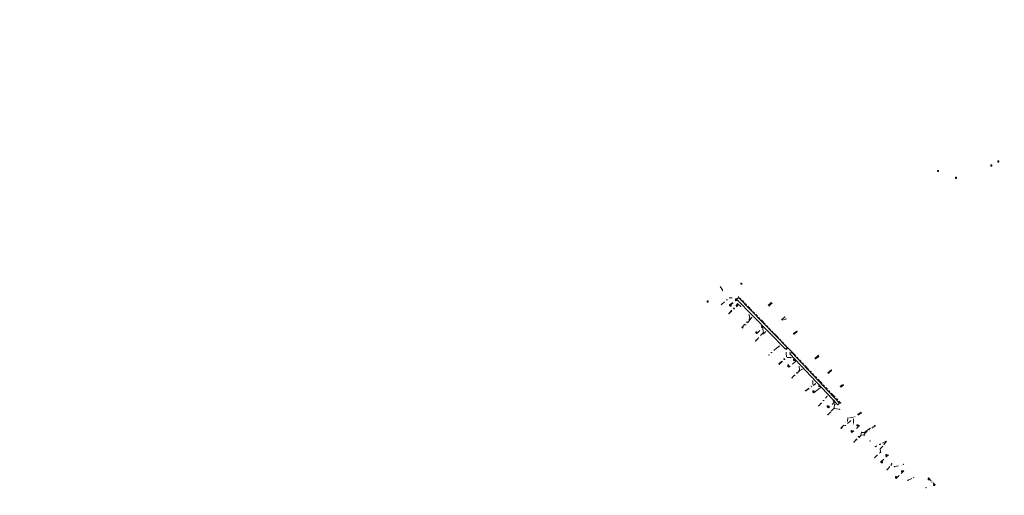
# Model space of a CAD drawing. Header units: inches. Extents: x 0 to 191500, y 0 to 342750.
# Tile 511 of 547: x 189129 to 189724, y 334642 to 334929. Entities that reach past the tile are written whole.
import ezdxf

# ---------------------------------------------------------------- set-up
doc = ezdxf.new("R2010")
doc.units = ezdxf.units.IN
doc.header["$MEASUREMENT"] = 0
for name, pattern in [('RI-DRAINAGE', [19.2, 6, -1.8, 1.8, -1.8, 2.4, -1.8, 1.8, -1.8]), ('RI-HWA_KOLKAANSLUITING', [4.3, 2.5, -1.8]), ('RI-VWA_HUISAANSLUITING', [6.1, 2.5, -1.8, 0, -1.8])]:
    doc.linetypes.add(name, pattern=pattern)
doc.layers.get('0').update_dxf_attribs({"lineweight": 20})
for name, color, linetype, lineweight in [('ECW', 150, 'Continuous', 20), ('N-WE-RI-DRAINAGE-G', 90, 'RI-DRAINAGE', 20), ('N-WE-RI-HWA_INFILTRATIE', 4, 'Continuous', 20), ('N-WE-RI-HWA_KOLK-S', 150, 'Continuous', 20), ('N-WE-RI-HWA_KOLKAANSLUITING_PVC_125-G', 150, 'RI-HWA_KOLKAANSLUITING', 20), ('N-WE-RI-INLAAT', 7, 'Continuous', 20), ('N-WE-RI-VWA_HUISAANSLUITING_PVC_160-G', 20, 'RI-VWA_HUISAANSLUITING', 20), ('N-WE-RI-VWA_RIOOLPUT_ONTSTOPPINGSPUT-G', 30, 'Continuous', 20)]:
    doc.layers.add(name, color=color, linetype=linetype, lineweight=lineweight)
picture_1 = doc.add_image_def('image1.ecw', size_in_pixel=(220000, 285000))

# ---------------------------------------------------------------- blocks, each defined once
blk = doc.blocks.new('A$C2C270354')
h = blk.add_hatch(color=256)
h.dxf.hatch_style = 1
edge = h.paths.add_edge_path()
edge.add_arc((0, 0), 0.1, 0, 360)
blk.add_circle((0, 0), 0.1)

msp = doc.modelspace()

# ---------------------------------------------------------------- linework, layer by layer
at = {"layer": 'N-WE-RI-DRAINAGE-G', "ltscale": 0.6}
for q in [(189563.26477, 334761.65048, 41.41957), (189625.05247, 334697.30577, 41.41957)]:
    msp.add_line((189595.39767, 334728.36095, 41.41957), q, dxfattribs=at)
at = {"layer": 'N-WE-RI-HWA_INFILTRATIE'}
for p, q in [((189562.10203, 334760.02449, 40.67593), (189563.20515, 334760.98876, 40.67963)), ((189591.58043, 334729.85919, 40.69597), (189562.10203, 334760.02449, 40.67593)), ((189592.6166, 334730.90856, 40.69335), (189563.20515, 334760.98876, 40.67963)), ((189623.3162, 334696.27323, 40.95654), (189594.37009, 334726.94796, 41.01051)), ((189624.37149, 334697.31426, 40.99158), (189595.47924, 334727.9443, 41.01155))]:
    msp.add_line(p, q, dxfattribs=at)
for points, elevation in [([(189592.6166, 334730.90856), (189591.58043, 334729.85919)], 40.69335), ([(189591.87374, 334730.19342), (189592.46711, 334729.57906)], 40.72099), ([(189592.0875, 334730.39238), (189592.67712, 334729.78189)], 40.69333), ([(189592.263, 334730.59625), (189592.86979, 334729.96798)], 40.71934), ([(189594.37009, 334726.94796), (189595.45434, 334727.9707)], 41.01051), ([(189624.37149, 334697.31426), (189623.3162, 334696.27323)], 40.99158)]:
    msp.add_lwpolyline(points, dxfattribs=dict(at, elevation=elevation))
at = {"layer": 'N-WE-RI-HWA_INFILTRATIE', "ltscale": 0.6, "const_width": 0.02, "flags": 128}
for points, elevation in [([(189593.77069, 334728.17459), (189594.67876, 334727.23438)], 41.03817), ([(189593.9807, 334728.37742), (189594.88877, 334727.43722)], 41.01051), ([(189594.17337, 334728.56351), (189595.08144, 334727.6233)], 41.03652)]:
    msp.add_lwpolyline(points, dxfattribs=dict(at, elevation=elevation))
at = {"layer": 'N-WE-RI-HWA_KOLK-S'}
for p, q in [((189715.72261, 334841.22527), (189715.72111, 334840.52882)), ((189715.72111, 334840.52882), (189716.41906, 334841.22377)), ((189715.72111, 334840.52882), (189716.41756, 334840.52732)), ((189715.72261, 334841.22527), (189716.41756, 334840.52732)), ((189716.41906, 334841.22377), (189715.72261, 334841.22527)), ((189716.41756, 334840.52732), (189716.41906, 334841.22377)), ((189719.95567, 334843.63197), (189719.95417, 334842.93552)), ((189719.95417, 334842.93552), (189720.65212, 334843.63048)), ((189719.95417, 334842.93552), (189720.65063, 334842.93402)), ((189719.95567, 334843.63197), (189720.65063, 334842.93402)), ((189720.65212, 334843.63048), (189719.95567, 334843.63197)), ((189720.65063, 334842.93402), (189720.65212, 334843.63048)), ((189683.55941, 334837.90971), (189683.55792, 334837.21325)), ((189683.55792, 334837.21325), (189684.25587, 334837.90821)), ((189683.55792, 334837.21325), (189684.25437, 334837.21176)), ((189683.55941, 334837.90971), (189684.25437, 334837.21176)), ((189684.25587, 334837.90821), (189683.55941, 334837.90971)), ((189684.25437, 334837.21176), (189684.25587, 334837.90821)), ((189694.38724, 334833.76258), (189694.38575, 334833.06613)), ((189694.38575, 334833.06613), (189695.08369, 334833.76109)), ((189694.38724, 334833.76258), (189695.0822, 334833.06463)), ((189695.08369, 334833.76109), (189694.38724, 334833.76258)), ((189695.0822, 334833.06463), (189695.08369, 334833.76109)), ((189694.38575, 334833.06613), (189695.0822, 334833.06463)), ((189564.65352, 334769.80597), (189564.65203, 334769.10952)), ((189564.65203, 334769.10952), (189565.34997, 334769.80448)), ((189564.65203, 334769.10952), (189565.34848, 334769.10803)), ((189564.65352, 334769.80597), (189565.34848, 334769.10803)), ((189565.34997, 334769.80448), (189564.65352, 334769.80597)), ((189565.34848, 334769.10803), (189565.34997, 334769.80448)), ((189544.27352, 334758.97997), (189544.27203, 334758.28352)), ((189544.27203, 334758.28352), (189544.96997, 334758.97848)), ((189544.27203, 334758.28352), (189544.96848, 334758.28203)), ((189544.27352, 334758.97997), (189544.96848, 334758.28203)), ((189544.96997, 334758.97848), (189544.27352, 334758.97997)), ((189544.96848, 334758.28203), (189544.96997, 334758.97848)), ((189557.85148, 334756.76288), (189557.84998, 334756.06643)), ((189557.84998, 334756.06643), (189558.54793, 334756.76139)), ((189557.84998, 334756.06643), (189558.54643, 334756.06493)), ((189557.85148, 334756.76288), (189558.54643, 334756.06493)), ((189558.54793, 334756.76139), (189557.85148, 334756.76288)), ((189558.19409, 334756.45732), (189558.1926, 334755.76087)), ((189558.1926, 334755.76087), (189558.89055, 334756.45583)), ((189558.19409, 334756.45732), (189558.88905, 334755.75937)), ((189558.89055, 334756.45583), (189558.19409, 334756.45732)), ((189558.54643, 334756.06493), (189558.54793, 334756.76139)), ((189558.88905, 334755.75937), (189558.89055, 334756.45583)), ((189561.51763, 334760.24003), (189561.51614, 334759.54358)), ((189561.51614, 334759.54358), (189562.21409, 334760.23853)), ((189561.51614, 334759.54358), (189562.21259, 334759.54208)), ((189561.51763, 334760.24003), (189562.21259, 334759.54208)), ((189562.21409, 334760.23853), (189561.51763, 334760.24003)), ((189561.82901, 334759.92403), (189561.82751, 334759.22758)), ((189561.82751, 334759.22758), (189562.52546, 334759.92253)), ((189561.82751, 334759.22758), (189562.52396, 334759.22608)), ((189561.82901, 334759.92403), (189562.52396, 334759.22608)), ((189562.52546, 334759.92253), (189561.82901, 334759.92403)), ((189562.21259, 334759.54208), (189562.21409, 334760.23853)), ((189562.52396, 334759.22608), (189562.52546, 334759.92253)), ((189558.1926, 334755.76087), (189558.88905, 334755.75937)), ((189573.66902, 334740.34793), (189573.66752, 334739.65148)), ((189573.66752, 334739.65148), (189574.36547, 334740.34643)), ((189573.66752, 334739.65148), (189574.36397, 334739.64998)), ((189573.66902, 334740.34793), (189574.36397, 334739.64998)), ((189574.36547, 334740.34643), (189573.66902, 334740.34793)), ((189574.36397, 334739.64998), (189574.36547, 334740.34643)), ((189577.16282, 334743.91346), (189577.16132, 334743.21701)), ((189577.16132, 334743.21701), (189577.85927, 334743.91197)), ((189577.16132, 334743.21701), (189577.85777, 334743.21551)), ((189577.16282, 334743.91346), (189577.85777, 334743.21551)), ((189577.85927, 334743.91197), (189577.16282, 334743.91346)), ((189577.85777, 334743.21551), (189577.85927, 334743.91197)), ((189593.03587, 334720.34794), (189593.03437, 334719.65149)), ((189593.03437, 334719.65149), (189593.73232, 334720.34644)), ((189593.03587, 334720.34794), (189593.73082, 334719.64999)), ((189593.73232, 334720.34644), (189593.03587, 334720.34794)), ((189593.73082, 334719.64999), (189593.73232, 334720.34644)), ((189596.60387, 334723.77101), (189596.60238, 334723.07456)), ((189596.60238, 334723.07456), (189597.30033, 334723.76951)), ((189596.60238, 334723.07456), (189597.29883, 334723.07306)), ((189596.60387, 334723.77101), (189597.29883, 334723.07306)), ((189597.30033, 334723.76951), (189596.60387, 334723.77101)), ((189597.29883, 334723.07306), (189597.30033, 334723.76951)), ((189593.03437, 334719.65149), (189593.73082, 334719.64999)), ((189608.22653, 334704.60052), (189608.22504, 334703.90406)), ((189608.22504, 334703.90406), (189608.92298, 334704.59902)), ((189608.22504, 334703.90406), (189608.92149, 334703.90257)), ((189608.22653, 334704.60052), (189608.92149, 334703.90257)), ((189608.92298, 334704.59902), (189608.22653, 334704.60052)), ((189608.92149, 334703.90257), (189608.92298, 334704.59902)), ((189611.80748, 334708.04212), (189611.80599, 334707.34566)), ((189611.80599, 334707.34566), (189612.50394, 334708.04062)), ((189611.80599, 334707.34566), (189612.50244, 334707.34417)), ((189611.80748, 334708.04212), (189612.50244, 334707.34417)), ((189612.50394, 334708.04062), (189611.80748, 334708.04212)), ((189612.50244, 334707.34417), (189612.50394, 334708.04062)), ((189620.39354, 334699.13624), (189620.39205, 334698.43979)), ((189620.39205, 334698.43979), (189621.09, 334699.13475)), ((189620.39205, 334698.43979), (189621.0885, 334698.43829)), ((189620.39354, 334699.13624), (189621.0885, 334698.43829)), ((189621.09, 334699.13475), (189620.39354, 334699.13624)), ((189621.0885, 334698.43829), (189621.09, 334699.13475)), ((189616.92726, 334695.65819), (189616.92576, 334694.96173)), ((189616.92576, 334694.96173), (189617.62371, 334695.65669)), ((189616.92576, 334694.96173), (189617.62221, 334694.96024)), ((189616.92726, 334695.65819), (189617.62221, 334694.96024)), ((189617.62371, 334695.65669), (189616.92726, 334695.65819)), ((189617.62221, 334694.96024), (189617.62371, 334695.65669)), ((189631.3345, 334680.77648), (189631.33301, 334680.08003)), ((189631.33301, 334680.08003), (189632.03096, 334680.77499)), ((189631.33301, 334680.08003), (189632.02946, 334680.07854)), ((189631.3345, 334680.77648), (189632.02946, 334680.07854)), ((189632.03096, 334680.77499), (189631.3345, 334680.77648)), ((189632.02946, 334680.07854), (189632.03096, 334680.77499)), ((189634.84915, 334684.1414), (189634.84765, 334683.44495)), ((189634.84765, 334683.44495), (189635.5456, 334684.1399)), ((189634.84765, 334683.44495), (189635.5441, 334683.44345)), ((189634.84915, 334684.1414), (189635.5441, 334683.44345)), ((189635.5456, 334684.1399), (189634.84915, 334684.1414)), ((189635.5441, 334683.44345), (189635.5456, 334684.1399)), ((189649.53549, 334661.88369), (189649.53399, 334661.18723)), ((189649.53399, 334661.18723), (189650.23194, 334661.88219)), ((189649.53399, 334661.18723), (189650.23044, 334661.18574)), ((189649.53549, 334661.88369), (189650.23044, 334661.18574)), ((189650.23194, 334661.88219), (189649.53549, 334661.88369)), ((189650.23044, 334661.18574), (189650.23194, 334661.88219)), ((189652.31722, 334666.13563), (189652.31573, 334665.43918)), ((189652.31573, 334665.43918), (189653.01368, 334666.13414)), ((189652.31573, 334665.43918), (189653.01218, 334665.43768)), ((189652.31722, 334666.13563), (189653.01218, 334665.43768)), ((189653.01368, 334666.13414), (189652.31722, 334666.13563)), ((189653.01218, 334665.43768), (189653.01368, 334666.13414)), ((189661.74318, 334656.42588), (189661.74169, 334655.72943)), ((189661.74169, 334655.72943), (189662.43964, 334656.42438)), ((189661.74169, 334655.72943), (189662.43814, 334655.72793)), ((189661.74318, 334656.42588), (189662.43814, 334655.72793)), ((189662.43964, 334656.42438), (189661.74318, 334656.42588)), ((189662.43814, 334655.72793), (189662.43964, 334656.42438)), ((189658.17334, 334652.94716), (189658.17185, 334652.2507)), ((189658.17185, 334652.2507), (189658.8698, 334652.94566)), ((189658.17185, 334652.2507), (189658.8683, 334652.24921)), ((189658.17334, 334652.94716), (189658.8683, 334652.24921)), ((189658.8698, 334652.94566), (189658.17334, 334652.94716)), ((189658.8683, 334652.24921), (189658.8698, 334652.94566)), ((189677.8748, 334651.67995), (189677.87331, 334650.9835)), ((189677.87331, 334650.9835), (189678.57126, 334651.67845)), ((189677.87331, 334650.9835), (189678.56976, 334650.982)), ((189677.8748, 334651.67995), (189678.56976, 334650.982)), ((189678.57126, 334651.67845), (189677.8748, 334651.67995)), ((189678.56976, 334650.982), (189678.57126, 334651.67845)), ((189681.20764, 334648.15237), (189681.20614, 334647.45591)), ((189681.20614, 334647.45591), (189681.90409, 334648.15087)), ((189681.20614, 334647.45591), (189681.90259, 334647.45442)), ((189681.20764, 334648.15237), (189681.90259, 334647.45442)), ((189681.90409, 334648.15087), (189681.20764, 334648.15237)), ((189681.90259, 334647.45442), (189681.90409, 334648.15087))]:
    msp.add_line(p, q, dxfattribs=at)
at = {"layer": 'N-WE-RI-HWA_KOLKAANSLUITING_PVC_125-G'}
for points, elevation in [([(189558.12877, 334756.32328), (189557.74351, 334756.60524), (189561.21093, 334759.14146), (189562.10203, 334760.02449), (189562.10203, 334760.02449)], -0.16596), ([(189558.41359, 334756.03008), (189558.11959, 334756.23512), (189562.36633, 334759.75403)], -0.11864), ([(189574.01595, 334740.02496), (189573.68839, 334739.7193), (189573.87445, 334739.40598), (189574.39649, 334739.30498), (189578.27316, 334743.47076)], 42.26075), ([(189658.48218, 334652.5973), (189658.12903, 334652.24244), (189658.58751, 334651.76768), (189663.17519, 334656.39182)], 43.89001), ([(189662.20544, 334656.18899), (189662.31951, 334656.31486), (189663.17519, 334656.39182)], 43.71848)]:
    msp.add_lwpolyline(points, dxfattribs=dict(at, elevation=elevation))
for points in [[(189577.68267, 334743.39695), (189577.9623, 334743.13672)], [(189598.03918, 334722.67743), (189597.14424, 334723.61586), (189597.04969, 334723.52954)], [(189608.5949, 334704.2699), (189608.23009, 334703.89688), (189608.89975, 334703.3816), (189610.87962, 334705.10582), (189613.11511, 334707.08352)], [(189612.28727, 334707.82254), (189612.36043, 334707.88326)], [(189649.78516, 334661.43244), (189649.19819, 334661.60882), (189649.19819, 334661.60882), (189653.95401, 334665.94281)], [(189652.77658, 334665.89403), (189652.92633, 334666.0365), (189653.46817, 334665.50006)]]:
    msp.add_lwpolyline(points, dxfattribs=at)
at = {"layer": 'N-WE-RI-HWA_KOLKAANSLUITING_PVC_125-G', "flags": 128}
for points in [[(189593.30519, 334719.88541), (189592.92045, 334719.52078), (189593.71629, 334718.96763), (189596.3099, 334721.17843), (189598.23763, 334722.84945)], [(189617.18229, 334695.21081), (189616.93495, 334694.93988), (189617.58477, 334694.34664), (189619.82715, 334696.39881), (189621.5275, 334698.16875)], [(189620.90435, 334698.6432), (189621.46545, 334698.10417)], [(189631.55969, 334680.3275), (189631.34685, 334680.0895), (189631.86285, 334679.57389), (189634.0348, 334681.4652)], [(189635.31731, 334683.92207), (189635.39723, 334683.99926), (189636.50777, 334683.78274)], [(189681.65499, 334647.6906), (189681.86392, 334647.47791), (189682.19329, 334647.80485), (189680.27069, 334649.65984), (189678.1065, 334652.02494), (189677.85822, 334651.76055), (189678.15248, 334651.46229)]]:
    msp.add_lwpolyline(points, dxfattribs=at)
at = {"layer": 'N-WE-RI-HWA_KOLKAANSLUITING_PVC_125-G', "elevation": 41.80667, "flags": 128}
msp.add_lwpolyline([(189636.44558, 334683.71068), (189633.99408, 334681.42704)], dxfattribs=at)
at = {"layer": 'N-WE-RI-VWA_HUISAANSLUITING_PVC_160-G'}
for points, elevation in [([(189553.44948, 334765.06862), (189553.60134, 334765.27253), (189553.60906, 334765.66787), (189551.14959, 334768.88866)], 41.26215), ([(189552.9316, 334756.84967), (189557.74731, 334760.9063), (189559.36051, 334760.89398)], 41.71915), ([(189557.46028, 334751.21851), (189563.32105, 334756.77601)], 42.00658), ([(189557.46383, 334751.50121), (189562.81435, 334757.43789)], 41.94059), ([(189563.32105, 334756.77601), (189564.52212, 334755.76313)], 41.39113), ([(189583.01934, 334757.97482), (189581.30073, 334756.45293)], 42.21642), ([(189583.42519, 334757.56701), (189581.81688, 334755.94645)], 42.19306), ([(189565.37388, 334743.05325), (189570.2083, 334748.35392), (189569.62099, 334750.5956)], 42.38556), ([(189571.21489, 334748.97692), (189570.31187, 334747.69288), (189565.72835, 334742.72224)], 40.66313), ([(189573.61318, 334734.7163), (189578.02712, 334739.0109), (189578.71133, 334739.61052), (189579.67196, 334740.33976)], 42.4507), ([(189578.0131, 334742.02976), (189578.33673, 334739.88203), (189573.9666, 334735.50286)], 41.36616), ([(189598.58274, 334740.63835), (189596.51195, 334739.2604)], 41.97135), ([(189588.0263, 334731.71617), (189586.39323, 334730.70768), (189581.581, 334726.31348)], 41.42272), ([(189592.22852, 334725.32666), (189592.13224, 334727.67094)], 41.56345), ([(189587.66823, 334720.95242), (189592.22852, 334725.32666)], 81.54525), ([(189587.898, 334720.71488), (189592.68386, 334724.83754)], 81.54525), ([(189592.68386, 334724.83754), (189595.05726, 334724.72954)], 41.93043), ([(189595.48477, 334712.55439), (189600.1232, 334717.3557), (189599.92121, 334719.38533)], 42.12992), ([(189601.62353, 334717.61967), (189600.26435, 334716.96835), (189595.83515, 334712.59918)], 41.27512), ([(189603.74925, 334704.77892), (189608.20678, 334708.43632), (189608.13647, 334710.64746)], 42.55925), ([(189603.96419, 334704.63804), (189608.41646, 334707.90396), (189609.75103, 334708.95606)], 42.52725), ([(189611.78553, 334695.63172), (189616.87634, 334701.43683)], 42.24953), ([(189621.30428, 334696.77859), (189621.03657, 334694.17036), (189617.11982, 334690.35436)], 41.18823), ([(189617.27852, 334690.19342), (189621.27151, 334693.92941), (189624.47614, 334693.42572)], 42.78563), ([(189637.27283, 334691.6637), (189632.8795, 334688.80631), (189629.37904, 334688.29597)], 43.28532), ([(189637.51114, 334691.37756), (189632.79309, 334687.85352)], 43.28298), ([(189625.19384, 334682.13217), (189629.06847, 334686.21226), (189629.37904, 334688.29597)], 42.42595), ([(189631.06705, 334686.50732), (189625.3339, 334681.91375)], 41.71745), ([(189632.79309, 334687.85352), (189632.76363, 334684.72218)], 42.01751), ([(189633.09139, 334673.80849), (189637.13791, 334678.52501), (189637.66323, 334679.58915)], 42.28726), ([(189639.4502, 334679.49298), (189637.66323, 334679.58915)], 42.10148), ([(189639.16345, 334678.49363), (189641.09136, 334680.33559)], 42.04111), ([(189639.4502, 334679.49298), (189640.86804, 334680.7268)], 42.10148), ([(189640.86804, 334680.7268), (189645.51176, 334683.75131)], 42.10148), ([(189645.96847, 334683.53151), (189641.09136, 334680.33559)], 43.42597), ([(189645.55031, 334664.20523), (189648.2994, 334666.99348), (189649.24801, 334667.46921)], 43.63318), ([(189649.01225, 334667.88494), (189648.91848, 334669.60992), (189650.30644, 334670.97844)], 42.13866), ([(189653.03257, 334657.03178), (189655.34632, 334659.59271), (189655.85626, 334660.62013)], 43.04687), ([(189657.51307, 334658.88375), (189657.51307, 334658.88375), (189663.0422, 334660.06121)], 42.51501)]:
    msp.add_lwpolyline(points, dxfattribs=dict(at, elevation=elevation))
for points in [[(189591.09497, 334749.25642), (189589.03581, 334747.52736)], [(189592.01926, 334748.18622), (189589.17208, 334747.33986)], [(189598.40089, 334740.1714), (189596.78406, 334738.89949)], [(189611.51329, 334726.11495), (189609.52914, 334724.40811)], [(189611.77934, 334725.39746), (189609.72875, 334724.07792)], [(189619.40152, 334717.29584), (189617.41713, 334715.59746)], [(189619.41427, 334716.99562), (189617.65956, 334715.26309)], [(189626.00246, 334708.21067), (189624.73236, 334707.34238)], [(189626.66027, 334708.19144), (189625.15835, 334706.90403)], [(189639.33855, 334677.86711), (189637.70476, 334678.04109), (189633.27572, 334673.68332)], [(189639.32272, 334677.88366), (189639.16345, 334678.49363)], [(189652.45369, 334674.25189), (189645.93622, 334670.89928)], [(189652.53135, 334674.00273), (189650.38517, 334671.05607)], [(189665.54269, 334650.49491), (189665.73918, 334650.59842), (189669.24577, 334652.25687)]]:
    msp.add_lwpolyline(points, dxfattribs=at)
at = {"layer": 'N-WE-RI-VWA_RIOOLPUT_ONTSTOPPINGSPUT-G'}
for p, q in [((189553.02173, 334756.89299, 41.71915), (189552.84148, 334756.80634, 41.71915)), ((189552.88828, 334756.93979, 41.71915), (189552.97493, 334756.75954, 41.71915)), ((189583.10947, 334758.01815, 42.21642), (189582.92921, 334757.9315, 42.21642)), ((189582.97601, 334758.06495, 42.21642), (189583.06267, 334757.8847, 42.21642)), ((189583.51532, 334757.61034, 42.13746), (189583.33506, 334757.52369, 42.13746)), ((189583.38186, 334757.65714, 42.13746), (189583.46852, 334757.47689, 42.13746)), ((189557.55396, 334751.54454, 41.94059), (189557.37371, 334751.45789, 41.94059)), ((189557.42051, 334751.59134, 41.94059), (189557.50716, 334751.41109, 41.94059)), ((189557.6017, 334751.31048, 42.00658), (189557.42145, 334751.22382, 42.00658)), ((189557.46825, 334751.35727, 42.00658), (189557.5549, 334751.17702, 42.00658)), ((189591.18509, 334749.29975), (189591.00484, 334749.2131)), ((189591.05164, 334749.34655), (189591.13829, 334749.1663)), ((189592.10939, 334748.22955), (189591.92914, 334748.14289)), ((189591.97594, 334748.27634), (189592.06259, 334748.09609)), ((189565.46401, 334743.09657, 42.38556), (189565.28375, 334743.00992, 42.38556)), ((189565.33055, 334743.14337, 42.38556), (189565.41721, 334742.96312, 42.38556)), ((189565.81848, 334742.76556, 40.66313), (189565.63823, 334742.67891, 40.66313)), ((189565.68502, 334742.81236, 40.66313), (189565.77168, 334742.63211, 40.66313)), ((189598.49102, 334740.21473), (189598.31076, 334740.12807)), ((189598.35756, 334740.26153), (189598.44422, 334740.08128)), ((189598.67287, 334740.68168, 41.97135), (189598.49262, 334740.59502, 41.97135)), ((189598.53941, 334740.72847, 41.97135), (189598.62607, 334740.54822, 41.97135)), ((189573.70331, 334734.75963, 42.4507), (189573.52306, 334734.67297, 42.4507)), ((189573.56985, 334734.80642, 42.4507), (189573.65651, 334734.62617, 42.4507)), ((189574.05673, 334735.54619, 41.36616), (189573.87648, 334735.45954, 41.36616)), ((189573.92327, 334735.59299, 41.36616), (189574.00993, 334735.41274, 41.36616)), ((189581.7707, 334726.44773, 41.42272), (189581.59045, 334726.36108, 41.42272)), ((189581.63725, 334726.49453, 41.42272), (189581.7239, 334726.31428, 41.42272)), ((189611.46996, 334726.20507), (189611.55662, 334726.02482)), ((189587.75835, 334720.99574, 42.73695), (189587.5781, 334720.90909, 42.73695)), ((189587.6249, 334721.04254, 42.73695), (189587.71155, 334720.86229, 42.73695)), ((189587.98812, 334720.75821, 42.73627), (189587.80787, 334720.67155, 42.73627)), ((189587.85467, 334720.80501, 42.73627), (189587.94132, 334720.62475, 42.73627)), ((189611.60341, 334726.15827), (189611.42316, 334726.07162)), ((189611.86947, 334725.44079), (189611.68922, 334725.35413)), ((189611.73601, 334725.48759), (189611.82267, 334725.30734)), ((189619.49165, 334717.33917), (189619.3114, 334717.25252)), ((189619.5044, 334717.03895, 42.5889), (189619.32415, 334716.95229, 42.5889)), ((189619.3582, 334717.38597), (189619.44485, 334717.20572)), ((189619.37094, 334717.08574, 42.5889), (189619.4576, 334716.90549, 42.5889)), ((189595.5749, 334712.59772, 42.12992), (189595.39465, 334712.51106, 42.12992)), ((189595.44144, 334712.64452, 42.12992), (189595.5281, 334712.46427, 42.12992)), ((189595.92528, 334712.64251, 41.27512), (189595.74502, 334712.55585, 41.27512)), ((189595.79182, 334712.68931, 41.27512), (189595.87848, 334712.50906, 41.27512)), ((189603.83938, 334704.82224, 42.55925), (189603.65913, 334704.73559, 42.55925)), ((189603.70592, 334704.86904, 42.55925), (189603.79258, 334704.68879, 42.55925)), ((189604.05432, 334704.68136, 42.52725), (189603.87407, 334704.59471, 42.52725)), ((189603.92086, 334704.72816, 42.52725), (189604.00752, 334704.54791, 42.52725)), ((189626.09259, 334708.254), (189625.91233, 334708.16734)), ((189625.95913, 334708.30079), (189626.04579, 334708.12054)), ((189626.75039, 334708.23477), (189626.57014, 334708.14811)), ((189626.61694, 334708.28157), (189626.70359, 334708.10132)), ((189611.87566, 334695.67505, 42.24953), (189611.6954, 334695.58839, 42.24953)), ((189611.7422, 334695.72185, 42.24953), (189611.82886, 334695.5416, 42.24953)), ((189637.36296, 334691.70703, 43.28532), (189637.18271, 334691.62037, 43.28532)), ((189637.22951, 334691.75382, 43.28532), (189637.31616, 334691.57357, 43.28532)), ((189637.60127, 334691.42089, 43.28298), (189637.42101, 334691.33423, 43.28298)), ((189637.46781, 334691.46769, 43.28298), (189637.55447, 334691.28744, 43.28298)), ((189617.20995, 334690.39769, 41.18823), (189617.0297, 334690.31103, 41.18823)), ((189617.07649, 334690.44449, 41.18823), (189617.16315, 334690.26424, 41.18823)), ((189617.36865, 334690.23675, 42.78563), (189617.18839, 334690.1501, 42.78563)), ((189617.23519, 334690.28355, 42.78563), (189617.32185, 334690.1033, 42.78563)), ((189625.28396, 334682.1755, 42.42595), (189625.10371, 334682.08885, 42.42595)), ((189625.15051, 334682.2223, 42.42595), (189625.23716, 334682.04205, 42.42595)), ((189625.42403, 334681.95708, 41.71745), (189625.24378, 334681.87043, 41.71745)), ((189625.29057, 334682.00388, 41.71745), (189625.37723, 334681.82363, 41.71745)), ((189645.52446, 334683.7442, 42.10148), (189645.34421, 334683.65755, 42.10148)), ((189645.39101, 334683.791, 42.10148), (189645.47766, 334683.61075, 42.10148)), ((189646.05859, 334683.57484, 43.42597), (189645.87834, 334683.48819, 43.42597)), ((189645.92514, 334683.62164, 43.42597), (189646.01179, 334683.44139, 43.42597)), ((189633.18151, 334673.85182, 42.28726), (189633.00126, 334673.76516, 42.28726)), ((189633.04806, 334673.89862, 42.28726), (189633.13471, 334673.71836, 42.28726)), ((189633.36585, 334673.72665), (189633.18559, 334673.63999)), ((189633.23239, 334673.77344), (189633.31905, 334673.59319)), ((189652.54382, 334674.29522), (189652.36356, 334674.20856)), ((189652.41036, 334674.34201), (189652.49702, 334674.16176)), ((189652.62148, 334674.04606), (189652.44122, 334673.9594)), ((189652.48802, 334674.09285), (189652.57468, 334673.9126)), ((189649.16479, 334672.55267, 42.55545), (189648.98454, 334672.46602, 42.55545)), ((189649.03134, 334672.59947, 42.55545), (189649.11799, 334672.41922, 42.55545)), ((189650.4753, 334671.0994, 42.55545), (189650.29505, 334671.01275, 42.55545)), ((189650.34184, 334671.1462, 42.55545), (189650.4285, 334670.96595, 42.55545)), ((189645.64043, 334664.24856, 43.63318), (189645.46018, 334664.16191, 43.63318)), ((189645.50698, 334664.29536, 43.63318), (189645.59364, 334664.11511, 43.63318)), ((189653.1227, 334657.07511, 43.04687), (189652.94245, 334656.98845, 43.04687)), ((189652.98924, 334657.1219, 43.04687), (189653.0759, 334656.94165, 43.04687)), ((189663.01392, 334660.21844), (189662.83367, 334660.13178)), ((189662.88046, 334660.26523), (189662.96712, 334660.08498)), ((189669.33589, 334652.3002), (189669.15564, 334652.21354)), ((189669.20244, 334652.347), (189669.2891, 334652.16674))]:
    msp.add_line(p, q, dxfattribs=at)
for centre in [(189552.9316, 334756.84967, 41.71915), (189583.01934, 334757.97482, 42.21642), (189583.42519, 334757.56701, 42.13746), (189557.46383, 334751.50121, 41.94059), (189557.51157, 334751.26715, 42.00658), (189591.09497, 334749.25642), (189592.01926, 334748.18622), (189565.37388, 334743.05325, 42.38556), (189565.72835, 334742.72224, 40.66313), (189598.40089, 334740.1714), (189598.58274, 334740.63835, 41.97135), (189573.61318, 334734.7163, 42.4507), (189573.9666, 334735.50286, 41.36616), (189581.68057, 334726.40441, 41.42272), (189611.51329, 334726.11495), (189587.66823, 334720.95242, 42.73695), (189587.898, 334720.71488, 42.73627), (189611.77934, 334725.39746), (189619.40152, 334717.29584), (189619.41427, 334716.99562, 42.5889), (189595.48477, 334712.55439, 42.12992), (189595.83515, 334712.59918, 41.27512), (189603.74925, 334704.77892, 42.55925), (189603.96419, 334704.63804, 42.52725), (189626.00246, 334708.21067), (189626.66027, 334708.19144), (189611.78553, 334695.63172, 42.24953), (189637.27283, 334691.6637, 43.28532), (189637.51114, 334691.37756, 43.28298), (189617.11982, 334690.35436, 41.18823), (189617.27852, 334690.19342, 42.78563), (189625.19384, 334682.13217, 42.42595), (189625.3339, 334681.91375, 41.71745), (189645.43433, 334683.70088, 42.10148), (189645.96847, 334683.53151, 43.42597), (189633.09139, 334673.80849, 42.28726), (189633.27572, 334673.68332), (189652.45369, 334674.25189), (189652.53135, 334674.00273), (189649.07466, 334672.50934, 42.55545), (189650.38517, 334671.05607, 42.55545), (189645.55031, 334664.20523, 43.63318), (189653.03257, 334657.03178, 43.04687), (189662.92379, 334660.17511), (189669.24577, 334652.25687)]:
    msp.add_circle(centre, 0.1, dxfattribs=at)

# ---------------------------------------------------------------- block references
at = {"layer": 'N-WE-RI-INLAAT', "rotation": 0.06357443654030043}
for p in [(189562.81435, 334757.43789, 41.24849), (189581.30073, 334756.45293, 41.52432), (189581.81688, 334755.94645, 41.50097), (189564.52212, 334755.76313, 40.57199), (189569.63635, 334750.537, 41.69346), (189571.20027, 334748.92071, -0.6921), (189578.0131, 334742.02976, 40.67407), (189579.67196, 334740.33976, 41.7586), (189596.51195, 334739.2604, 41.27925), (189596.78406, 334738.89949, -0.6921), (189588.0263, 334731.71617, 40.73062), (189592.13224, 334727.67094, 40.25578), (189595.36557, 334728.39689, -0.6921), (189595.05726, 334724.72954, 40.87499), (189609.52914, 334724.40811, -0.6921), (189609.72875, 334724.07792, -0.6921), (189599.92121, 334719.38533, 41.43782), (189601.62353, 334717.61967, 40.58302), (189617.41713, 334715.59746, -0.6921), (189617.66972, 334715.27313, -0.6921), (189608.14479, 334710.69546, -0.6921), (189609.75103, 334708.95606, 41.83515), (189624.73236, 334707.34238, -0.6921), (189625.15835, 334706.90403, -0.6921), (189616.87634, 334701.43683, 41.55743), (189621.30428, 334696.77859, 40.49613), (189624.99336, 334697.36052), (189621.58161, 334696.31081, 80.85315), (189624.44637, 334693.4304, 42.09353), (189629.37904, 334688.29597, 41.73385), (189631.07397, 334686.51286, 41.02535), (189632.76363, 334684.72218, 41.32541), (189637.66323, 334679.58915, 41.40939), (189639.33855, 334677.86711, -0.6921), (189642.70339, 334674.35893, 41.52451), (189645.93622, 334670.89928, -0.6921), (189649.01322, 334667.7612, -0.6921), (189649.24801, 334667.46921, 42.94108), (189655.85626, 334660.62013, 42.35477), (189657.51307, 334658.88375, 41.82291), (189665.54269, 334650.49491, -0.6921), (189680.27069, 334649.65984, -0.6921), (189676.67143, 334646.1649)]:
    msp.add_blockref('A$C2C270354', p, dxfattribs=at)

# ---------------------------------------------------------------- pictures from other files: only their frames are drawn
at = {"layer": 'ECW'}
image = msp.add_image(picture_1, insert=(180500, 328500), size_in_units=(11000, 14250), dxfattribs=at)
image.dxf.flags = 7

doc.saveas('drawing.dxf')
